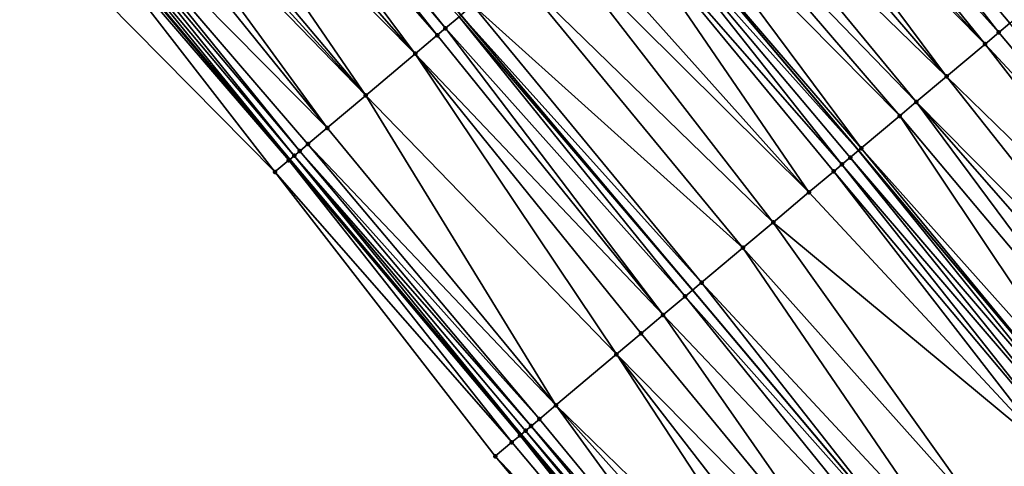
# Model space of a CAD drawing. Header units: feet. Extents: x 2004186 to 2014793, y 836912 to 864902.
# Tile 404 of 656: x 2009208 to 2009263, y 849772 to 849797. Entities that reach past the tile are written whole.
import ezdxf

# ---------------------------------------------------------------- set-up
doc = ezdxf.new("R2010")
doc.units = ezdxf.units.FT
doc.header["$LTSCALE"] = 100
doc.header["$MEASUREMENT"] = 0
for name, color, linetype, lineweight in [('EP_Travel Lane', 5, 'Continuous', 40), ('GPL_Skip Line', 2, 'Continuous', 40), ('Road Shots', 4, 'Continuous', 200), ('Road X-Section', 30, 'Continuous', 13)]:
    doc.layers.add(name, color=color, linetype=linetype, lineweight=lineweight)
doc.layers.add('I-77 SB_MM21-27-Surface-Border', color=7, linetype='Continuous')
doc.layers.add('I-77 SB_MM21-27-Surface-TIN', color=7, linetype='Continuous')

msp = doc.modelspace()

# ---------------------------------------------------------------- linework, layer by layer
at = {"layer": 'EP_Travel Lane'}
msp.add_polyline3d([(2009248.711582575, 849758.8066755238, 425.9851145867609), (2009235.831130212, 849774.1068169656, 425.9918020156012), (2009222.954624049, 849789.3975841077, 425.9544005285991), (2009210.068284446, 849804.6927735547, 425.934785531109), (2009197.18194539, 849819.9879623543, 425.9167555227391), (2009184.295617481, 849835.2831379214, 425.9311335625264), (2009171.409278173, 849850.5783270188, 425.9123745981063), (2009158.522948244, 849865.8735049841, 425.9208108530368), (2009145.636616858, 849881.1686846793, 425.9254772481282), (2009132.750286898, 849896.4638626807, 425.9335657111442), (2009119.853862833, 849911.7654013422, 425.9412436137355), (2009106.961927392, 849927.0558134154, 425.9879179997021), (2009094.069980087, 849942.3462395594, 426.0210785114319), (2009081.178018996, 849957.636682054, 426.0383791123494), (2009068.286066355, 849972.9271145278, 426.0653224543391), (2009055.394116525, 849988.2175436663, 426.0955201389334), (2009042.502172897, 850003.5079654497, 426.1328361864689)], dxfattribs=at)
at = {"layer": 'GPL_Skip Line'}
for points in [[(2009280.342932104, 849759.2818845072, 426.3741667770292), (2009267.467481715, 849774.5862236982, 426.3685787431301), (2009254.592042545, 849789.8905495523, 426.3357610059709), (2009241.714104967, 849805.1927901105, 426.3240390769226), (2009228.832333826, 849820.4918240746, 426.3074661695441), (2009215.950572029, 849835.7908469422, 426.3180639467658), (2009203.068817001, 849851.0898617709, 426.3483442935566), (2009190.187054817, 849866.3888850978, 426.3578172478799), (2009177.305283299, 849881.6879195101, 426.3401470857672), (2009164.423530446, 849896.9869317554, 426.3767538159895), (2009151.541766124, 849912.2859576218, 426.3800087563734), (2009138.6634033, 849927.5878026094, 426.428996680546), (2009125.788463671, 849942.8925916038, 426.4307383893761), (2009112.913553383, 849958.1973457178, 426.4662020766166), (2009100.038626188, 849973.5021199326, 426.4822330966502), (2009087.16368466, 849988.8069111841, 426.4817926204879), (2009074.288790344, 850004.1116463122, 426.5356119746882)], [(2009258.240436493, 849766.8234536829, 426.2355876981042), (2009245.35881301, 849782.1225825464, 426.2096794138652), (2009232.481298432, 849797.4188704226, 426.1892280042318), (2009219.60221179, 849812.7201698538, 426.1653150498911), (2009206.723128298, 849828.0214655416, 426.1505671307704), (2009193.844062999, 849843.3227396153, 426.1887344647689), (2009180.964987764, 849858.6240254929, 426.1980038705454), (2009168.085904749, 849873.9253206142, 426.1846081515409), (2009155.206833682, 849889.2266015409, 426.2061943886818), (2009142.32775902, 849904.5278867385, 426.2169670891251), (2009129.441450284, 849919.8302820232, 426.2487433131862), (2009116.554901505, 849935.1252775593, 426.265992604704), (2009103.668353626, 849950.4202720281, 426.2843243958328), (2009090.781818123, 849965.7152518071, 426.3168493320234), (2009077.895265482, 849981.0102519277, 426.3296685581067), (2009065.008742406, 849996.3052169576, 426.3764487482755)]]:
    msp.add_polyline3d(points, dxfattribs=at)
at = {"layer": 'I-77 SB_MM21-27-Surface-Border', "color": 3, "linetype": 'ByBlock', "lineweight": -2}
msp.add_polyline3d([(2009247.26595695, 849757.5903889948, 425.8772676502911), (2009234.390502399, 849772.8947331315, 425.88163072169), (2009222.131206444, 849788.7043066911, 425.8979844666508), (2009208.025482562, 849802.9728360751, 425.7920166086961), (2009194.378737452, 849817.6278088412, 425.7093740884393), (2009181.190988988, 849832.6692037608, 425.7020373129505), (2009168.309222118, 849847.9682326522, 425.6978851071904), (2009155.274461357, 849863.1384482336, 425.6830595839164), (2009142.392697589, 849878.4374734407, 425.6883929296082), (2009129.510938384, 849893.7364932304, 425.7061424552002), (2009116.776965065, 849909.1773756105, 425.7309343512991), (2009104.36123053, 849924.8683390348, 425.8036464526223), (2009091.639366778, 849940.3018439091, 425.8377661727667), (2009079.529735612, 849956.2502966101, 425.919551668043), (2009068.185393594, 849972.8424359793, 426.0590927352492), (2009054.698256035, 849987.6322359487, 426.0529552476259), (2009040.445848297, 850001.7783267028, 426.0108012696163)], dxfattribs=at)
at = {"layer": 'I-77 SB_MM21-27-Surface-TIN', "color": 128, "linetype": 'ByBlock', "lineweight": -2}
for points in [[(2009218.734926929, 849811.9899199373, 426.1609304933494), (2009217.969968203, 849811.3458406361, 426.1391896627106), (2009231.157724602, 849796.3044362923, 426.1696013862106)], [(2009219.040908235, 849812.2475542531, 426.1632724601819), (2009218.734926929, 849811.9899199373, 426.1609304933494), (2009231.616698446, 849796.690885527, 426.1785971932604)], [(2009218.734926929, 849811.9899199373, 426.1609304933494), (2009231.157724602, 849796.3044362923, 426.1696013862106), (2009231.616698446, 849796.690885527, 426.1785971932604)], [(2009219.040908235, 849812.2475542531, 426.1632724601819), (2009231.616698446, 849796.690885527, 426.1785971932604), (2009232.381652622, 849797.3349702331, 426.1871035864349)], [(2009250.128517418, 849812.2778210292, 426.1748391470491), (2009249.057594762, 849811.3760867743, 426.2012892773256), (2009262.3973132, 849796.4569602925, 426.1953774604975)], [(2009250.128517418, 849812.2778210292, 426.1748391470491), (2009263.009493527, 849796.9719702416, 426.178940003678), (2009263.468626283, 849797.3582306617, 426.1726521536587)], [(2009250.128517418, 849812.2778210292, 426.1748391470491), (2009262.3973132, 849796.4569602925, 426.1953774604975), (2009263.009493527, 849796.9719702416, 426.178940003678)], [(2009217.969968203, 849811.3458406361, 426.1391896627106), (2009216.746036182, 849810.3153114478, 426.1100495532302), (2009229.933790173, 849795.2739099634, 426.1334605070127)], [(2009217.969968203, 849811.3458406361, 426.1391896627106), (2009229.933790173, 849795.2739099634, 426.1334605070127), (2009231.157724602, 849796.3044362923, 426.1696013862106)], [(2009249.057594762, 849811.3760867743, 426.2012892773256), (2009248.139659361, 849810.603173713, 426.2190284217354), (2009261.632089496, 849795.8131958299, 426.2117869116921)], [(2009249.057594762, 849811.3760867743, 426.2012892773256), (2009261.632089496, 849795.8131958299, 426.2117869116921), (2009262.3973132, 849796.4569602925, 426.1953774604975)], [(2009216.746036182, 849810.3153114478, 426.1100495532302), (2009215.828083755, 849809.5424186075, 426.0782762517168), (2009229.933790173, 849795.2739099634, 426.1334605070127)], [(2009248.139659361, 849810.603173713, 426.2190284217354), (2009247.527700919, 849810.0879001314, 426.2264653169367), (2009261.632089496, 849795.8131958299, 426.2117869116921)], [(2009247.527700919, 849810.0879001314, 426.2264653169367), (2009246.456775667, 849809.1861689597, 426.2453665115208), (2009259.489467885, 849794.0106496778, 426.2461845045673)], [(2009247.527700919, 849810.0879001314, 426.2264653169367), (2009259.489467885, 849794.0106496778, 426.2461845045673), (2009261.632089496, 849795.8131958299, 426.2117869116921)], [(2009215.828083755, 849809.5424186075, 426.0782762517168), (2009214.29816958, 849808.2542561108, 426.0443283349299), (2009227.179942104, 849792.9552205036, 426.0649255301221)], [(2009215.828083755, 849809.5424186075, 426.0782762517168), (2009227.179942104, 849792.9552205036, 426.0649255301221), (2009229.933790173, 849795.2739099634, 426.1334605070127)], [(2009246.456775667, 849809.1861689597, 426.2453665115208), (2009245.079868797, 849808.0268038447, 426.2610128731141), (2009259.489467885, 849794.0106496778, 426.2461845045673)], [(2009214.29816958, 849808.2542561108, 426.0443283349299), (2009213.686203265, 849807.7389918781, 426.028873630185), (2009227.179942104, 849792.9552205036, 426.0649255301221)], [(2009245.079868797, 849808.0268038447, 426.2610128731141), (2009243.855953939, 849806.9962542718, 426.2817868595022), (2009257.805979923, 849792.5943628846, 426.2721273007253)], [(2009245.079868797, 849808.0268038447, 426.2610128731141), (2009257.805979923, 849792.5943628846, 426.2721273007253), (2009259.489467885, 849794.0106496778, 426.2461845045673)], [(2009213.686203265, 849807.7389918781, 426.028873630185), (2009213.2272294, 849807.3525426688, 426.0198167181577), (2009227.179942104, 849792.9552205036, 426.0649255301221)], [(2009213.2272294, 849807.3525426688, 426.0198167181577), (2009212.462272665, 849806.708461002, 426.0038672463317), (2009225.038061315, 849791.1517941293, 426.014653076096)], [(2009213.2272294, 849807.3525426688, 426.0198167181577), (2009225.038061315, 849791.1517941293, 426.014653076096), (2009227.179942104, 849792.9552205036, 426.0649255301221)], [(2009243.855953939, 849806.9962542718, 426.2817868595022), (2009242.785029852, 849806.0945217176, 426.3040729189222), (2009256.887711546, 849791.8218454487, 426.2916538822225)], [(2009243.855953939, 849806.9962542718, 426.2817868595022), (2009256.887711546, 849791.8218454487, 426.2916538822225), (2009257.805979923, 849792.5943628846, 426.2721273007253)], [(2009212.462272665, 849806.708461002, 426.0038672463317), (2009210.932361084, 849805.4202954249, 425.9774619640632), (2009225.038061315, 849791.1517941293, 426.014653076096)], [(2009242.785029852, 849806.0945217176, 426.3040729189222), (2009241.714104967, 849805.1927901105, 426.3240390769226), (2009254.745086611, 849790.0193032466, 426.334116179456)], [(2009242.785029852, 849806.0945217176, 426.3040729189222), (2009254.745086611, 849790.0193032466, 426.334116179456), (2009256.887711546, 849791.8218454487, 426.2916538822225)], [(2009210.932361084, 849805.4202954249, 425.9774619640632), (2009210.626377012, 849805.1626643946, 425.9670753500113), (2009223.508147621, 849789.8636310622, 425.9821021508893)], [(2009210.932361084, 849805.4202954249, 425.9774619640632), (2009223.967122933, 849790.250078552, 425.9953698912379), (2009225.038061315, 849791.1517941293, 426.014653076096)], [(2009210.932361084, 849805.4202954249, 425.9774619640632), (2009223.508147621, 849789.8636310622, 425.9821021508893), (2009223.967122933, 849790.250078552, 425.9953698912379)], [(2009209.86141, 849804.5185949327, 425.9212418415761), (2009222.896175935, 849789.3483732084, 425.9510277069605), (2009210.068284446, 849804.6927735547, 425.934785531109)], [(2009210.320391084, 849804.905035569, 425.9512904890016), (2009210.068284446, 849804.6927735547, 425.934785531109), (2009222.954624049, 849789.3975841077, 425.9544005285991)], [(2009222.896175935, 849789.3483732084, 425.9510277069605), (2009222.954624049, 849789.3975841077, 425.9544005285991), (2009210.068284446, 849804.6927735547, 425.934785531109)], [(2009210.626377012, 849805.1626643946, 425.9670753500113), (2009210.320391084, 849804.905035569, 425.9512904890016), (2009223.202162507, 849789.6060012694, 425.9686850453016)], [(2009210.320391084, 849804.905035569, 425.9512904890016), (2009222.954624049, 849789.3975841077, 425.9544005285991), (2009223.202162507, 849789.6060012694, 425.9686850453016)], [(2009210.626377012, 849805.1626643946, 425.9670753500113), (2009223.202162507, 849789.6060012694, 425.9686850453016), (2009223.508147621, 849789.8636310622, 425.9821021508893)], [(2009241.255134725, 849804.8063365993, 426.3255157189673), (2009240.490180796, 849804.1622515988, 426.3177293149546), (2009253.673780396, 849789.1180247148, 426.3401756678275)], [(2009241.255134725, 849804.8063365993, 426.3255157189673), (2009254.592042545, 849789.8905495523, 426.3357610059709), (2009241.714104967, 849805.1927901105, 426.3240390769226)], [(2009241.255134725, 849804.8063365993, 426.3255157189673), (2009254.132910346, 849789.5042884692, 426.3406954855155), (2009254.592042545, 849789.8905495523, 426.3357610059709)], [(2009241.255134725, 849804.8063365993, 426.3255157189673), (2009253.673780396, 849789.1180247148, 426.3401756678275), (2009254.132910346, 849789.5042884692, 426.3406954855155)], [(2009254.745086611, 849790.0193032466, 426.334116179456), (2009241.714104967, 849805.1927901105, 426.3240390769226), (2009254.592042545, 849789.8905495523, 426.3357610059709)], [(2009209.86141, 849804.5185949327, 425.9212418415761), (2009208.025482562, 849802.9728360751, 425.7920166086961), (2009222.131206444, 849788.7043066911, 425.8979844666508)], [(2009209.86141, 849804.5185949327, 425.9212418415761), (2009222.131206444, 849788.7043066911, 425.8979844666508), (2009222.896175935, 849789.3483732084, 425.9510277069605)], [(2009240.490180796, 849804.1622515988, 426.3177293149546), (2009238.50129434, 849802.4876380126, 426.2793278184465), (2009251.837272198, 849787.5729559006, 426.3099278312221)], [(2009240.490180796, 849804.1622515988, 426.3177293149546), (2009253.214652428, 849788.7317586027, 426.3348423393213), (2009253.673780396, 849789.1180247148, 426.3401756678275)], [(2009240.490180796, 849804.1622515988, 426.3177293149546), (2009251.837272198, 849787.5729559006, 426.3099278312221), (2009253.214652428, 849788.7317586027, 426.3348423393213)], [(2009238.50129434, 849802.4876380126, 426.2793278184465), (2009237.583348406, 849801.7147374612, 426.2664364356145), (2009251.837272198, 849787.5729559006, 426.3099278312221)], [(2009237.583348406, 849801.7147374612, 426.2664364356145), (2009235.441472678, 849799.911305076, 426.2308820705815), (2009249.847722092, 849785.899130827, 426.2760884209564)], [(2009237.583348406, 849801.7147374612, 426.2664364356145), (2009249.847722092, 849785.899130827, 426.2760884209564), (2009251.837272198, 849787.5729559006, 426.3099278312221)], [(2009235.441472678, 849799.911305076, 426.2308820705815), (2009233.146609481, 849797.9790517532, 426.2034122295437), (2009248.164256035, 849784.4828179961, 426.2488698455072)], [(2009235.441472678, 849799.911305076, 426.2308820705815), (2009248.164256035, 849784.4828179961, 426.2488698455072), (2009249.847722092, 849785.899130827, 426.2760884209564)], [(2009233.146609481, 849797.9790517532, 426.2034122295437), (2009232.481298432, 849797.4188704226, 426.1892280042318), (2009245.868616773, 849782.5514867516, 426.2208062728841)], [(2009233.146609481, 849797.9790517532, 426.2034122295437), (2009245.868616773, 849782.5514867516, 426.2208062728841), (2009248.164256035, 849784.4828179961, 426.2488698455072)], [(2009232.381652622, 849797.3349702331, 426.1871035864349), (2009231.616698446, 849796.690885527, 426.1785971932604), (2009244.9503647, 849781.7789499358, 426.2007647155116)], [(2009232.381652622, 849797.3349702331, 426.1871035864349), (2009245.35881301, 849782.1225825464, 426.2096794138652), (2009232.481298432, 849797.4188704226, 426.1892280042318)], [(2009232.381652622, 849797.3349702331, 426.1871035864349), (2009244.9503647, 849781.7789499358, 426.2007647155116), (2009245.35881301, 849782.1225825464, 426.2096794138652)], [(2009245.868616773, 849782.5514867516, 426.2208062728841), (2009232.481298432, 849797.4188704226, 426.1892280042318), (2009245.35881301, 849782.1225825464, 426.2096794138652)], [(2009231.616698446, 849796.690885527, 426.1785971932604), (2009231.157724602, 849796.3044362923, 426.1696013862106), (2009243.726031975, 849780.7488968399, 426.1658593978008)], [(2009231.616698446, 849796.690885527, 426.1785971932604), (2009243.726031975, 849780.7488968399, 426.1658593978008), (2009244.9503647, 849781.7789499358, 426.2007647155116)], [(2009262.3973132, 849796.4569602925, 426.1953774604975), (2009261.632089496, 849795.8131958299, 426.2117869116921), (2009275.272750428, 849781.1526367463, 426.2328509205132)], [(2009263.009493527, 849796.9719702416, 426.178940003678), (2009262.3973132, 849796.4569602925, 426.1953774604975), (2009275.272750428, 849781.1526367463, 426.2328509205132)], [(2009231.157724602, 849796.3044362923, 426.1696013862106), (2009229.933790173, 849795.2739099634, 426.1334605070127), (2009243.726031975, 849780.7488968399, 426.1658593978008)], [(2009261.632089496, 849795.8131958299, 426.2117869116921), (2009259.489467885, 849794.0106496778, 426.2461845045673), (2009273.895348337, 849779.9938600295, 426.2610011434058)], [(2009261.632089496, 849795.8131958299, 426.2117869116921), (2009273.895348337, 849779.9938600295, 426.2610011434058), (2009275.272750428, 849781.1526367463, 426.2328509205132)], [(2009229.933790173, 849795.2739099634, 426.1334605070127), (2009227.179942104, 849792.9552205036, 426.0649255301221), (2009241.124318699, 849778.5600414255, 426.1068227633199)], [(2009229.933790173, 849795.2739099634, 426.1334605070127), (2009242.501697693, 849779.7188455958, 426.1347343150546), (2009243.726031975, 849780.7488968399, 426.1658593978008)], [(2009229.933790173, 849795.2739099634, 426.1334605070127), (2009241.124318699, 849778.5600414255, 426.1068227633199), (2009242.501697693, 849779.7188455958, 426.1347343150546)], [(2009259.489467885, 849794.0106496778, 426.2461845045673), (2009257.805979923, 849792.5943628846, 426.2721273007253), (2009271.905772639, 849778.3200653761, 426.2892857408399)], [(2009259.489467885, 849794.0106496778, 426.2461845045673), (2009271.905772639, 849778.3200653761, 426.2892857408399), (2009273.895348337, 849779.9938600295, 426.2610011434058)], [(2009227.179942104, 849792.9552205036, 426.0649255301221), (2009225.038061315, 849791.1517941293, 426.014653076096), (2009237.75739282, 849775.7274083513, 426.0372513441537)], [(2009227.179942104, 849792.9552205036, 426.0649255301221), (2009237.75739282, 849775.7274083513, 426.0372513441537), (2009241.124318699, 849778.5600414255, 426.1068227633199)], [(2009257.805979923, 849792.5943628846, 426.2721273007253), (2009256.887711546, 849791.8218454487, 426.2916538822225), (2009269.763149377, 849776.5175211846, 426.3277013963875)], [(2009257.805979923, 849792.5943628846, 426.2721273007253), (2009270.987506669, 849777.5475450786, 426.3029758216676), (2009271.905772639, 849778.3200653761, 426.2892857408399)], [(2009257.805979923, 849792.5943628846, 426.2721273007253), (2009269.763149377, 849776.5175211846, 426.3277013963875), (2009270.987506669, 849777.5475450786, 426.3029758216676)], [(2009256.887711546, 849791.8218454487, 426.2916538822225), (2009254.745086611, 849790.0193032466, 426.334116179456), (2009268.079658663, 849775.1012376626, 426.360335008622)], [(2009256.887711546, 849791.8218454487, 426.2916538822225), (2009268.079658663, 849775.1012376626, 426.360335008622), (2009269.763149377, 849776.5175211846, 426.3277013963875)], [(2009225.038061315, 849791.1517941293, 426.014653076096), (2009223.967122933, 849790.250078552, 425.9953698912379), (2009237.75739282, 849775.7274083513, 426.0372513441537)], [(2009223.967122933, 849790.250078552, 425.9953698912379), (2009223.508147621, 849789.8636310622, 425.9821021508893), (2009236.839137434, 849774.9548754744, 426.0252519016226)], [(2009223.967122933, 849790.250078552, 425.9953698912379), (2009236.839137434, 849774.9548754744, 426.0252519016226), (2009237.75739282, 849775.7274083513, 426.0372513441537)], [(2009254.132910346, 849789.5042884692, 426.3406954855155), (2009267.16139324, 849774.3287167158, 426.3727006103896), (2009254.592042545, 849789.8905495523, 426.3357610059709)], [(2009254.745086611, 849790.0193032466, 426.334116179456), (2009254.592042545, 849789.8905495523, 426.3357610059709), (2009267.467481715, 849774.5862236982, 426.3685787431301)], [(2009267.16139324, 849774.3287167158, 426.3727006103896), (2009267.467481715, 849774.5862236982, 426.3685787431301), (2009254.592042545, 849789.8905495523, 426.3357610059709)], [(2009254.745086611, 849790.0193032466, 426.334116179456), (2009267.467481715, 849774.5862236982, 426.3685787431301), (2009268.079658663, 849775.1012376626, 426.360335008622)], [(2009222.896175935, 849789.3483732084, 425.9510277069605), (2009222.131206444, 849788.7043066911, 425.8979844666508), (2009235.30873188, 849773.6672968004, 425.9564983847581)], [(2009222.896175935, 849789.3483732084, 425.9510277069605), (2009235.767848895, 849774.0535759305, 425.988411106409), (2009222.954624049, 849789.3975841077, 425.9544005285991)], [(2009222.896175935, 849789.3483732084, 425.9510277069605), (2009235.30873188, 849773.6672968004, 425.9564983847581), (2009235.767848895, 849774.0535759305, 425.988411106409)], [(2009223.202162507, 849789.6060012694, 425.9686850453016), (2009222.954624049, 849789.3975841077, 425.9544005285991), (2009235.831130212, 849774.1068169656, 425.9918020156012)], [(2009235.767848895, 849774.0535759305, 425.988411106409), (2009235.831130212, 849774.1068169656, 425.9918020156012), (2009222.954624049, 849789.3975841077, 425.9544005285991)], [(2009223.508147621, 849789.8636310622, 425.9821021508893), (2009223.202162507, 849789.6060012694, 425.9686850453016), (2009236.380011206, 849774.5686072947, 426.015697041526)], [(2009223.202162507, 849789.6060012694, 425.9686850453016), (2009235.831130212, 849774.1068169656, 425.9918020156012), (2009236.073928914, 849774.3110929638, 426.0048123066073)], [(2009223.202162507, 849789.6060012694, 425.9686850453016), (2009236.073928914, 849774.3110929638, 426.0048123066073), (2009236.380011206, 849774.5686072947, 426.015697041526)], [(2009223.508147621, 849789.8636310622, 425.9821021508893), (2009236.380011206, 849774.5686072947, 426.015697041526), (2009236.839137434, 849774.9548754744, 426.0252519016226)], [(2009254.132910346, 849789.5042884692, 426.3406954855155), (2009253.673780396, 849789.1180247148, 426.3401756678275), (2009266.702262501, 849773.9424538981, 426.3740965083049)], [(2009254.132910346, 849789.5042884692, 426.3406954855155), (2009266.702262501, 849773.9424538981, 426.3740965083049), (2009267.16139324, 849774.3287167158, 426.3727006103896)], [(2009253.673780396, 849789.1180247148, 426.3401756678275), (2009253.214652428, 849788.7317586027, 426.3348423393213), (2009266.090091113, 849773.4274333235, 426.368844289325)], [(2009253.673780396, 849789.1180247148, 426.3401756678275), (2009266.090091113, 849773.4274333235, 426.368844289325), (2009266.702262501, 849773.9424538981, 426.3740965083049)], [(2009222.131206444, 849788.7043066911, 425.8979844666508), (2009234.390502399, 849772.8947331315, 425.88163072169), (2009235.30873188, 849773.6672968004, 425.9564983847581)], [(2009253.214652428, 849788.7317586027, 426.3348423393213), (2009251.837272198, 849787.5729559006, 426.3099278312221), (2009265.477922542, 849772.9124094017, 426.3567578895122)], [(2009253.214652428, 849788.7317586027, 426.3348423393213), (2009265.477922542, 849772.9124094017, 426.3567578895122), (2009266.090091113, 849773.4274333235, 426.368844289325)], [(2009251.837272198, 849787.5729559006, 426.3099278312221), (2009249.847722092, 849785.899130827, 426.2760884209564), (2009265.477922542, 849772.9124094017, 426.3567578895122)], [(2009249.847722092, 849785.899130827, 426.2760884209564), (2009248.164256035, 849784.4828179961, 426.2488698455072), (2009261.498821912, 849769.5647597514, 426.2901221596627)], [(2009249.847722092, 849785.899130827, 426.2760884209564), (2009261.498821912, 849769.5647597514, 426.2901221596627), (2009265.477922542, 849772.9124094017, 426.3567578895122)], [(2009248.164256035, 849784.4828179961, 426.2488698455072), (2009245.868616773, 849782.5514867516, 426.2208062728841), (2009259.509270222, 849767.8909365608, 426.260141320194)], [(2009248.164256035, 849784.4828179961, 426.2488698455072), (2009259.509270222, 849767.8909365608, 426.260141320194), (2009261.498821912, 849769.5647597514, 426.2901221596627)], [(2009245.868616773, 849782.5514867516, 426.2208062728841), (2009245.35881301, 849782.1225825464, 426.2096794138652), (2009258.240436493, 849766.8234536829, 426.2355876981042)], [(2009245.868616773, 849782.5514867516, 426.2208062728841), (2009258.240436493, 849766.8234536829, 426.2355876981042), (2009259.509270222, 849767.8909365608, 426.260141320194)], [(2009244.9503647, 849781.7789499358, 426.2007647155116), (2009243.726031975, 849780.7488968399, 426.1658593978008), (2009257.519722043, 849766.2171091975, 426.221640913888)], [(2009244.9503647, 849781.7789499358, 426.2007647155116), (2009258.240436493, 849766.8234536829, 426.2355876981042), (2009245.35881301, 849782.1225825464, 426.2096794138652)], [(2009244.9503647, 849781.7789499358, 426.2007647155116), (2009257.519722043, 849766.2171091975, 426.221640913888), (2009258.240436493, 849766.8234536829, 426.2355876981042)], [(2009243.726031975, 849780.7488968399, 426.1658593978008), (2009242.501697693, 849779.7188455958, 426.1347343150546), (2009255.224097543, 849764.2857604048, 426.1577657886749)], [(2009243.726031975, 849780.7488968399, 426.1658593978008), (2009255.224097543, 849764.2857604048, 426.1577657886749), (2009257.519722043, 849766.2171091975, 426.221640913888)], [(2009242.501697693, 849779.7188455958, 426.1347343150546), (2009241.124318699, 849778.5600414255, 426.1068227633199), (2009255.224097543, 849764.2857604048, 426.1577657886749)], [(2009241.124318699, 849778.5600414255, 426.1068227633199), (2009237.75739282, 849775.7274083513, 426.0372513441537), (2009252.163261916, 849761.7106322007, 426.0797849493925)], [(2009241.124318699, 849778.5600414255, 426.1068227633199), (2009253.387595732, 849762.7406839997, 426.1120336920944), (2009255.224097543, 849764.2857604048, 426.1577657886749)], [(2009241.124318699, 849778.5600414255, 426.1068227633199), (2009252.163261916, 849761.7106322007, 426.0797849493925), (2009253.387595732, 849762.7406839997, 426.1120336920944)], [(2009237.75739282, 849775.7274083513, 426.0372513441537), (2009236.839137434, 849774.9548754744, 426.0252519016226), (2009249.561547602, 849759.5217780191, 426.023284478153)], [(2009237.75739282, 849775.7274083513, 426.0372513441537), (2009251.091969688, 849760.8093370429, 426.0519066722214), (2009252.163261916, 849761.7106322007, 426.0797849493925)], [(2009237.75739282, 849775.7274083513, 426.0372513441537), (2009249.561547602, 849759.5217780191, 426.023284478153), (2009251.091969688, 849760.8093370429, 426.0519066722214)], [(2009236.380011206, 849774.5686072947, 426.015697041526), (2009236.073928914, 849774.3110929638, 426.0048123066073), (2009249.102424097, 849759.1355066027, 426.0071245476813)], [(2009236.839137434, 849774.9548754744, 426.0252519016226), (2009236.380011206, 849774.5686072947, 426.015697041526), (2009249.561547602, 849759.5217780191, 426.023284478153)], [(2009236.380011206, 849774.5686072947, 426.015697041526), (2009249.102424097, 849759.1355066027, 426.0071245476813), (2009249.561547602, 849759.5217780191, 426.023284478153)], [(2009235.767848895, 849774.0535759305, 425.988411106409), (2009235.30873188, 849773.6672968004, 425.9564983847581), (2009248.184187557, 849758.3629513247, 425.9493952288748)], [(2009235.767848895, 849774.0535759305, 425.988411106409), (2009248.711582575, 849758.8066755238, 425.9851145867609), (2009235.831130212, 849774.1068169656, 425.9918020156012)], [(2009235.767848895, 849774.0535759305, 425.988411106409), (2009248.184187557, 849758.3629513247, 425.9493952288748), (2009248.711582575, 849758.8066755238, 425.9851145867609)], [(2009236.073928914, 849774.3110929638, 426.0048123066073), (2009235.831130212, 849774.1068169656, 425.9918020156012), (2009248.796344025, 849758.8779896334, 425.990855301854)], [(2009248.796344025, 849758.8779896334, 425.990855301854), (2009235.831130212, 849774.1068169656, 425.9918020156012), (2009248.711582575, 849758.8066755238, 425.9851145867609)], [(2009236.073928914, 849774.3110929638, 426.0048123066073), (2009248.796344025, 849758.8779896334, 425.990855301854), (2009249.102424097, 849759.1355066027, 426.0071245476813)], [(2009235.30873188, 849773.6672968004, 425.9564983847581), (2009234.390502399, 849772.8947331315, 425.88163072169), (2009248.184187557, 849758.3629513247, 425.9493952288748)], [(2009265.477922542, 849772.9124094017, 426.3567578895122), (2009261.498821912, 849769.5647597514, 426.2901221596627), (2009276.057743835, 849755.6767268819, 426.3095947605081)], [(2009234.390502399, 849772.8947331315, 425.88163072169), (2009247.26595695, 849757.5903889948, 425.8772676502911), (2009248.184187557, 849758.3629513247, 425.9493952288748)]]:
    msp.add_3dface(points, dxfattribs=at)
at = {"layer": 'Road Shots', "lineweight": 100}
for p in [(2009231.616698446, 849796.690885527, 426.1785971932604), (2009262.3973132, 849796.4569602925, 426.1953774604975), (2009231.157724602, 849796.3044362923, 426.1696013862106), (2009261.632089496, 849795.8131958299, 426.2117869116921), (2009229.933790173, 849795.2739099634, 426.1334605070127), (2009259.489467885, 849794.0106496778, 426.2461845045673), (2009227.179942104, 849792.9552205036, 426.0649255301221), (2009257.805979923, 849792.5943628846, 426.2721273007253), (2009256.887711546, 849791.8218454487, 426.2916538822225), (2009225.038061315, 849791.1517941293, 426.014653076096), (2009223.967122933, 849790.250078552, 425.9953698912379), (2009254.745086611, 849790.0193032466, 426.334116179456), (2009222.896175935, 849789.3483732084, 425.9510277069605), (2009223.202162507, 849789.6060012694, 425.9686850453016), (2009223.508147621, 849789.8636310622, 425.9821021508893), (2009254.132910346, 849789.5042884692, 426.3406954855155), (2009253.673780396, 849789.1180247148, 426.3401756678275), (2009222.131206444, 849788.7043066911, 425.8979844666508), (2009253.214652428, 849788.7317586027, 426.3348423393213), (2009251.837272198, 849787.5729559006, 426.3099278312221), (2009249.847722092, 849785.899130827, 426.2760884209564), (2009248.164256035, 849784.4828179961, 426.2488698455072), (2009245.868616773, 849782.5514867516, 426.2208062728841), (2009244.9503647, 849781.7789499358, 426.2007647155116), (2009243.726031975, 849780.7488968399, 426.1658593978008), (2009242.501697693, 849779.7188455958, 426.1347343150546), (2009241.124318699, 849778.5600414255, 426.1068227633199), (2009237.75739282, 849775.7274083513, 426.0372513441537), (2009236.380011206, 849774.5686072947, 426.015697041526), (2009236.839137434, 849774.9548754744, 426.0252519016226), (2009235.767848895, 849774.0535759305, 425.988411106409), (2009236.073928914, 849774.3110929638, 426.0048123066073), (2009235.30873188, 849773.6672968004, 425.9564983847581), (2009234.390502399, 849772.8947331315, 425.88163072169)]:
    msp.add_point(p, dxfattribs=at)
at = {"layer": 'Road X-Section', "extrusion": (-0.6440880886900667, 0.7649511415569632, 0.0005338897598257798), "elevation": -644068.9754183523, "flags": 128}
msp.add_lwpolyline([(-2084295.842307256, 769.7599247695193), (-2084296.842307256, 769.8129680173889), (-2084297.242307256, 769.8306253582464), (-2084297.642307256, 769.8440424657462), (-2084298.242307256, 769.8573102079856), (-2084299.642307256, 769.8765933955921), (-2084302.442307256, 769.926865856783), (-2084306.042307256, 769.9954008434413), (-2084307.642307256, 770.0315417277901), (-2084308.242307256, 770.0405375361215), (-2084309.242307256, 770.0490439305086), (-2084310.242307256, 770.0653525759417), (-2084313.242307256, 770.0928224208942), (-2084316.042307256, 770.1283767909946), (-2084317.242307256, 770.1412681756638), (-2084319.842307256, 770.1796696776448), (-2084320.842307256, 770.1874560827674), (-2084321.442307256, 770.1859794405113), (-2084322.842307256, 770.1660132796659), (-2084324.242307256, 770.1437272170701), (-2084325.842307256, 770.1229532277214), (-2084327.642307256, 770.107306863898), (-2084329.042307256, 770.08840566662), (-2084329.842307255, 770.0809687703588), (-2084331.042307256, 770.0632296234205), (-2084332.442307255, 770.0367794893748), (-2084333.042307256, 770.0308736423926), (-2084333.642307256, 770.0272030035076), (-2084334.042307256, 770.0189529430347), (-2084335.442307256, 769.9682749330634), (-2084336.242307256, 769.9401607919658), (-2084337.242307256, 769.9014215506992), (-2084338.442307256, 769.8563220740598), (-2084340.042307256, 769.7902994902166), (-2084340.842307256, 769.7591577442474), (-2084341.242307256, 769.7394379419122)], dxfattribs=at)
at = {"layer": 'Road X-Section', "extrusion": (0.6437723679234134, -0.7652167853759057, 0.0006400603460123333), "elevation": 643229.3710695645, "flags": 128}
msp.add_lwpolyline([(2084560.617005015, 14.17601981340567), (2084561.817005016, 14.25088749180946), (2084562.417005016, 14.28280021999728), (2084562.817005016, 14.29920142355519), (2084563.217005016, 14.31008616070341), (2084563.817005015, 14.31964102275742), (2084565.017005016, 14.33164046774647), (2084569.417005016, 14.40121190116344), (2084571.217005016, 14.42912345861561), (2084572.817005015, 14.46024854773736), (2084574.417005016, 14.49515387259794), (2084575.617005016, 14.51519543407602), (2084578.617005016, 14.54325901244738), (2084580.817005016, 14.57047759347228), (2084583.417005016, 14.60431701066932), (2084585.217005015, 14.62923152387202), (2084585.817005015, 14.63456485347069), (2084586.417005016, 14.6350846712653), (2084587.217005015, 14.62850536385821), (2084590.017005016, 14.58604305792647), (2084591.217005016, 14.56651647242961), (2084593.417005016, 14.54057367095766), (2084596.217005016, 14.50617607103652), (2084597.217005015, 14.48976661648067), (2084598.017005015, 14.47332915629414), (2084598.617005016, 14.46704130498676), (2084599.217005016, 14.46299737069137), (2084599.617005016, 14.45518165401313), (2084601.217005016, 14.40303921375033), (2084601.817005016, 14.38312255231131), (2084602.817005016, 14.34540116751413), (2084604.817005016, 14.26845635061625), (2084606.617005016, 14.19174601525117)], dxfattribs=at)
at = {"layer": 'Road X-Section', "extrusion": (0.6437723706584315, -0.765216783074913, 0.0006400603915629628), "elevation": 643249.3785202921, "flags": 128}
msp.add_lwpolyline([(2084560.614705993, 14.15882146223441), (2084561.814705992, 14.23094905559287), (2084562.614705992, 14.27240913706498), (2084563.014705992, 14.2886783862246), (2084563.614705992, 14.30483832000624), (2084565.614705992, 14.33346051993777), (2084567.014705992, 14.36133880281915), (2084568.614705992, 14.39358755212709), (2084571.014705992, 14.43931965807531), (2084574.014705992, 14.50319479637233), (2084576.614705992, 14.54169521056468), (2084579.214705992, 14.57167605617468), (2084584.414705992, 14.63831179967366), (2084585.214705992, 14.65039820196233), (2084586.014705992, 14.65565042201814), (2084586.614705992, 14.65425452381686), (2084587.814705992, 14.64188891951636), (2084590.014705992, 14.60925530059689), (2084591.614705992, 14.58452972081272), (2084592.814705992, 14.57083963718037), (2084595.414705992, 14.54255503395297), (2084597.214705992, 14.51440480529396), (2084598.014705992, 14.49734739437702), (2084598.614705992, 14.48601488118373), (2084599.414705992, 14.47799878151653), (2084599.814705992, 14.46959256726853), (2084600.814705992, 14.43692023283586), (2084601.814705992, 14.40812242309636), (2084602.814705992, 14.37103393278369), (2084604.014705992, 14.32928075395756), (2084605.414705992, 14.27085479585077), (2084606.214705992, 14.23983874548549)], dxfattribs=at)

doc.saveas('drawing.dxf')
